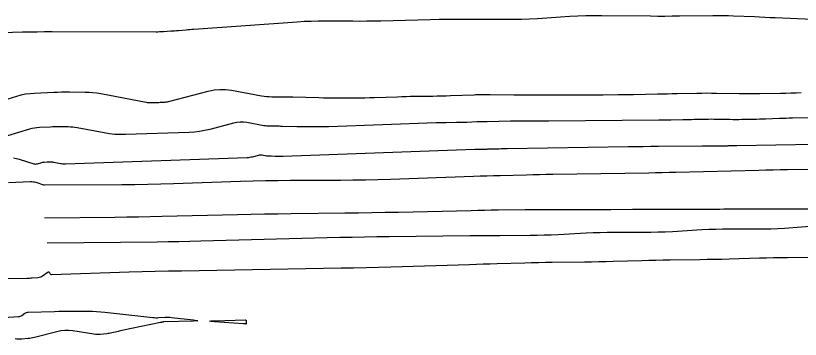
# Model space of a CAD drawing. Extents: x 1768942 to 1774819, y 723037 to 732099.
# Drawn here: x 1770007.5 to 1770093.1, y 731829.5 to 731864.8 of the extents above; entities that cross this region are included whole.
import ezdxf

# ---------------------------------------------------------------- set-up
doc = ezdxf.new("R2010")
doc.units = 0
doc.layers.add('R_Contours', color=7, linetype='Continuous')

msp = doc.modelspace()

# ---------------------------------------------------------------- linework, layer by layer
at = {"layer": 'R_Contours'}
for points in [[(1770097.715, 731864.228), (1770090.379, 731864.561), (1770089.811, 731864.586), (1770089.244, 731864.612), (1770088.676, 731864.638), (1770088.108, 731864.663), (1770085.838, 731864.764), (1770085.27, 731864.786), (1770084.702, 731864.798), (1770084.134, 731864.803), (1770083.566, 731864.798), (1770079.933, 731864.745), (1770079.138, 731864.736), (1770078.343, 731864.732), (1770077.548, 731864.733), (1770076.753, 731864.74), (1770071.463, 731864.801), (1770070.583, 731864.803), (1770069.703, 731864.787), (1770068.823, 731864.755), (1770067.944, 731864.706), (1770064.427, 731864.475), (1770063.548, 731864.425), (1770062.668, 731864.391), (1770061.788, 731864.373), (1770060.908, 731864.372), (1770056.696, 731864.401), (1770055.7, 731864.403), (1770054.705, 731864.398), (1770053.71, 731864.384), (1770052.714, 731864.362), (1770047.333, 731864.22), (1770046.571, 731864.203), (1770045.808, 731864.193), (1770045.045, 731864.188), (1770044.283, 731864.189), (1770041.232, 731864.208), (1770040.469, 731864.205), (1770039.707, 731864.187), (1770038.946, 731864.155), (1770038.184, 731864.108), (1770026.899, 731863.303), (1770026.691, 731863.287), (1770026.483, 731863.271), (1770026.276, 731863.254), (1770026.068, 731863.236), (1770025.231, 731863.16), (1770025.026, 731863.142), (1770024.821, 731863.126), (1770024.616, 731863.111), (1770024.41, 731863.098), (1770023.588, 731863.047), (1770023.383, 731863.037), (1770023.177, 731863.029), (1770022.972, 731863.024), (1770022.766, 731863.023), (1770011.441, 731863.029), (1770010.629, 731863.027), (1770009.818, 731863.02), (1770009.006, 731863.008), (1770008.194, 731862.991), (1770004.948, 731862.912)], [(1770003.757, 731854.87), (1770007.598, 731856.037), (1770008.072, 731856.165), (1770008.55, 731856.263), (1770009.035, 731856.33), (1770009.524, 731856.368), (1770011.617, 731856.462), (1770012.046, 731856.478), (1770012.475, 731856.489), (1770012.904, 731856.493), (1770013.333, 731856.492), (1770015.05, 731856.476), (1770015.478, 731856.462), (1770015.904, 731856.43), (1770016.329, 731856.378), (1770016.751, 731856.308), (1770021.698, 731855.372), (1770021.825, 731855.352), (1770021.952, 731855.338), (1770022.079, 731855.33), (1770022.208, 731855.328), (1770022.722, 731855.336), (1770022.85, 731855.339), (1770022.978, 731855.343), (1770023.107, 731855.349), (1770023.235, 731855.356), (1770023.77, 731855.389), (1770023.901, 731855.401), (1770024.032, 731855.419), (1770024.161, 731855.443), (1770024.289, 731855.473), (1770028.49, 731856.575), (1770029.119, 731856.705), (1770029.751, 731856.764), (1770030.386, 731856.753), (1770031.023, 731856.672), (1770034.291, 731856.076), (1770034.574, 731856.03), (1770034.858, 731855.998), (1770035.144, 731855.978), (1770035.431, 731855.971), (1770036.58, 731855.968), (1770036.867, 731855.966), (1770037.155, 731855.963), (1770037.442, 731855.957), (1770037.729, 731855.951), (1770040.564, 731855.874), (1770041.067, 731855.862), (1770041.57, 731855.854), (1770042.074, 731855.849), (1770042.577, 731855.847), (1770044.589, 731855.848), (1770045.092, 731855.85), (1770045.596, 731855.857), (1770046.099, 731855.868), (1770046.601, 731855.884), (1770049.13, 731855.972), (1770049.614, 731855.987), (1770050.098, 731856), (1770050.581, 731856.011), (1770051.065, 731856.018), (1770053.004, 731856.044), (1770053.486, 731856.052), (1770053.967, 731856.063), (1770054.449, 731856.076), (1770054.93, 731856.092), (1770057.532, 731856.187), (1770057.675, 731856.192), (1770057.819, 731856.197), (1770057.963, 731856.201), (1770058.106, 731856.205), (1770058.681, 731856.219), (1770058.825, 731856.222), (1770058.969, 731856.223), (1770059.112, 731856.223), (1770059.256, 731856.222), (1770061.835, 731856.185), (1770062.313, 731856.179), (1770062.791, 731856.175), (1770063.269, 731856.172), (1770063.747, 731856.17), (1770065.771, 731856.167), (1770066.268, 731856.167), (1770066.765, 731856.167), (1770067.261, 731856.168), (1770067.758, 731856.169), (1770069.943, 731856.175), (1770070.356, 731856.176), (1770070.77, 731856.178), (1770071.183, 731856.181), (1770071.596, 731856.184), (1770073.249, 731856.197), (1770073.662, 731856.201), (1770074.075, 731856.206), (1770074.488, 731856.212), (1770074.902, 731856.22), (1770077.533, 731856.271), (1770078.068, 731856.281), (1770078.604, 731856.292), (1770079.14, 731856.303), (1770079.675, 731856.315), (1770081.818, 731856.361), (1770082.353, 731856.37), (1770082.889, 731856.373), (1770083.424, 731856.371), (1770083.96, 731856.363), (1770086.433, 731856.315), (1770086.999, 731856.307), (1770087.565, 731856.304), (1770088.131, 731856.306), (1770088.697, 731856.314), (1770090.962, 731856.354), (1770091.528, 731856.365), (1770092.094, 731856.379), (1770092.66, 731856.395), (1770093.225, 731856.415)], [(1770102.997, 731853.787), (1770092.273, 731853.616), (1770091.913, 731853.609), (1770091.553, 731853.601), (1770091.193, 731853.591), (1770090.833, 731853.578), (1770089.324, 731853.524), (1770088.999, 731853.513), (1770088.674, 731853.503), (1770088.348, 731853.495), (1770088.023, 731853.489), (1770086.722, 731853.466), (1770086.397, 731853.462), (1770086.072, 731853.46), (1770085.747, 731853.462), (1770085.421, 731853.467), (1770084, 731853.494), (1770083.693, 731853.499), (1770083.385, 731853.5), (1770083.077, 731853.498), (1770082.769, 731853.493), (1770081.538, 731853.467), (1770081.231, 731853.46), (1770080.923, 731853.454), (1770080.615, 731853.447), (1770080.307, 731853.441), (1770078.971, 731853.415), (1770078.646, 731853.409), (1770078.321, 731853.404), (1770077.996, 731853.4), (1770077.67, 731853.397), (1770065.678, 731853.302), (1770065.525, 731853.301), (1770065.373, 731853.3), (1770065.221, 731853.299), (1770065.068, 731853.299), (1770064.456, 731853.297), (1770064.305, 731853.296), (1770064.154, 731853.296), (1770064.003, 731853.296), (1770063.852, 731853.296), (1770063.236, 731853.297), (1770063.09, 731853.298), (1770062.945, 731853.299), (1770062.8, 731853.3), (1770062.654, 731853.302), (1770062.073, 731853.31), (1770061.927, 731853.311), (1770061.782, 731853.311), (1770061.637, 731853.31), (1770061.491, 731853.307), (1770058.931, 731853.245), (1770058.652, 731853.237), (1770058.374, 731853.229), (1770058.096, 731853.22), (1770057.817, 731853.211), (1770056.705, 731853.17), (1770056.426, 731853.16), (1770056.148, 731853.153), (1770055.87, 731853.147), (1770055.591, 731853.142), (1770054.471, 731853.127), (1770054.191, 731853.123), (1770053.912, 731853.117), (1770053.632, 731853.109), (1770053.353, 731853.1), (1770041.642, 731852.692), (1770041.353, 731852.683), (1770041.064, 731852.677), (1770040.776, 731852.673), (1770040.487, 731852.671), (1770039.331, 731852.671), (1770039.042, 731852.672), (1770038.753, 731852.675), (1770038.464, 731852.68), (1770038.175, 731852.686), (1770036.547, 731852.73), (1770036.382, 731852.734), (1770036.217, 731852.737), (1770036.052, 731852.739), (1770035.887, 731852.74), (1770035.227, 731852.742), (1770035.062, 731852.746), (1770034.898, 731852.757), (1770034.735, 731852.776), (1770034.572, 731852.802), (1770032.696, 731853.144), (1770032.33, 731853.191), (1770031.965, 731853.198), (1770031.602, 731853.163), (1770031.241, 731853.089), (1770028.649, 731852.409), (1770028.095, 731852.28), (1770027.536, 731852.182), (1770026.972, 731852.115), (1770026.404, 731852.08), (1770019.438, 731851.837), (1770018.858, 731851.833), (1770018.28, 731851.861), (1770017.705, 731851.921), (1770017.132, 731852.013), (1770014.183, 731852.57), (1770013.942, 731852.61), (1770013.7, 731852.64), (1770013.457, 731852.658), (1770013.212, 731852.666), (1770012.233, 731852.675), (1770011.988, 731852.676), (1770011.743, 731852.674), (1770011.498, 731852.668), (1770011.254, 731852.658), (1770010.059, 731852.604), (1770009.78, 731852.583), (1770009.504, 731852.545), (1770009.231, 731852.489), (1770008.96, 731852.416), (1770006.566, 731851.688)], [(1770007.236, 731849.285), (1770007.543, 731849.232), (1770007.847, 731849.152), (1770009.459, 731848.654), (1770009.558, 731848.631), (1770009.658, 731848.623), (1770009.757, 731848.63), (1770009.857, 731848.653), (1770010.323, 731848.795), (1770010.389, 731848.813), (1770010.457, 731848.826), (1770010.525, 731848.836), (1770010.595, 731848.841), (1770010.89, 731848.855), (1770010.951, 731848.857), (1770011.011, 731848.858), (1770011.072, 731848.859), (1770011.133, 731848.859), (1770011.375, 731848.856), (1770011.436, 731848.855), (1770011.496, 731848.85), (1770011.556, 731848.843), (1770011.616, 731848.833), (1770012.345, 731848.695), (1770012.487, 731848.672), (1770012.63, 731848.657), (1770012.773, 731848.65), (1770012.916, 731848.651), (1770032.741, 731849.342), (1770032.888, 731849.351), (1770033.033, 731849.368), (1770033.178, 731849.393), (1770033.322, 731849.427), (1770033.992, 731849.603), (1770034.085, 731849.622), (1770034.179, 731849.631), (1770034.274, 731849.629), (1770034.368, 731849.617), (1770034.854, 731849.529), (1770034.896, 731849.522), (1770034.938, 731849.517), (1770034.981, 731849.514), (1770035.023, 731849.513), (1770035.194, 731849.513), (1770035.237, 731849.512), (1770035.279, 731849.512), (1770035.322, 731849.511), (1770035.365, 731849.51), (1770035.786, 731849.499), (1770035.861, 731849.497), (1770035.935, 731849.496), (1770036.01, 731849.495), (1770036.085, 731849.495), (1770036.384, 731849.495), (1770036.459, 731849.495), (1770036.533, 731849.496), (1770036.608, 731849.498), (1770036.683, 731849.5), (1770057.575, 731850.229), (1770057.651, 731850.231), (1770057.726, 731850.233), (1770057.801, 731850.235), (1770057.877, 731850.236), (1770058.179, 731850.24), (1770058.254, 731850.241), (1770058.329, 731850.243), (1770058.404, 731850.245), (1770058.479, 731850.247), (1770058.779, 731850.258), (1770058.854, 731850.261), (1770058.929, 731850.263), (1770059.004, 731850.266), (1770059.079, 731850.268), (1770060.235, 731850.296), (1770060.452, 731850.301), (1770060.67, 731850.306), (1770060.888, 731850.31), (1770061.105, 731850.313), (1770074.33, 731850.523), (1770075.154, 731850.535), (1770075.978, 731850.546), (1770076.801, 731850.555), (1770077.625, 731850.562), (1770082.398, 731850.6), (1770082.482, 731850.601), (1770082.567, 731850.602), (1770082.651, 731850.604), (1770082.736, 731850.605), (1770083.082, 731850.612), (1770083.162, 731850.613), (1770083.242, 731850.615), (1770083.322, 731850.617), (1770083.402, 731850.618), (1770083.721, 731850.625), (1770083.801, 731850.627), (1770083.881, 731850.627), (1770083.961, 731850.627), (1770084.041, 731850.626), (1770084.409, 731850.618), (1770084.494, 731850.617), (1770084.578, 731850.617), (1770084.663, 731850.617), (1770084.747, 731850.618), (1770085.085, 731850.624), (1770085.169, 731850.626), (1770085.254, 731850.628), (1770085.338, 731850.63), (1770085.422, 731850.633), (1770085.814, 731850.647), (1770085.907, 731850.651), (1770086.001, 731850.653), (1770086.094, 731850.655), (1770086.188, 731850.657), (1770107.486, 731850.997)], [(1770006.67, 731846.604), (1770009.077, 731846.705), (1770009.225, 731846.705), (1770009.372, 731846.692), (1770009.517, 731846.667), (1770009.661, 731846.629), (1770010.496, 731846.371), (1770010.507, 731846.368), (1770010.517, 731846.365), (1770010.528, 731846.362), (1770010.538, 731846.359), (1770010.58, 731846.349), (1770010.591, 731846.347), (1770010.602, 731846.345), (1770010.612, 731846.344), (1770010.623, 731846.344), (1770019.064, 731846.382), (1770020.474, 731846.394), (1770021.885, 731846.416), (1770023.295, 731846.449), (1770024.704, 731846.492), (1770032.023, 731846.743), (1770033.385, 731846.785), (1770034.747, 731846.817), (1770036.11, 731846.839), (1770037.472, 731846.851), (1770042.924, 731846.879), (1770044.286, 731846.891), (1770045.649, 731846.913), (1770047.011, 731846.945), (1770048.373, 731846.987), (1770057.456, 731847.303), (1770058.175, 731847.327), (1770058.895, 731847.349), (1770059.615, 731847.369), (1770060.335, 731847.387), (1770063.215, 731847.456), (1770063.935, 731847.472), (1770064.656, 731847.488), (1770065.376, 731847.501), (1770066.096, 731847.513), (1770076.588, 731847.681), (1770077.32, 731847.694), (1770078.052, 731847.708), (1770078.783, 731847.723), (1770079.515, 731847.741), (1770088.588, 731847.961), (1770089.368, 731847.98), (1770090.148, 731847.996), (1770090.929, 731848.011), (1770091.709, 731848.025), (1770101.012, 731848.175)], [(1770010.607, 731842.748), (1770018.307, 731842.837), (1770019.59, 731842.854), (1770020.873, 731842.875), (1770022.157, 731842.9), (1770023.44, 731842.928), (1770031.693, 731843.124), (1770033.158, 731843.157), (1770034.622, 731843.185), (1770036.087, 731843.208), (1770037.552, 731843.226), (1770043.411, 731843.29), (1770044.876, 731843.308), (1770046.34, 731843.33), (1770047.805, 731843.357), (1770049.27, 731843.389), (1770057.177, 731843.572), (1770057.913, 731843.587), (1770058.649, 731843.601), (1770059.386, 731843.611), (1770060.123, 731843.62), (1770063.069, 731843.648), (1770063.805, 731843.654), (1770064.542, 731843.659), (1770065.279, 731843.662), (1770066.015, 731843.664), (1770070.079, 731843.669), (1770070.669, 731843.67), (1770071.26, 731843.672), (1770071.85, 731843.676), (1770072.44, 731843.68), (1770074.802, 731843.701), (1770075.392, 731843.706), (1770075.982, 731843.709), (1770076.572, 731843.711), (1770077.163, 731843.712), (1770082.994, 731843.714), (1770083.437, 731843.715), (1770083.88, 731843.717), (1770084.322, 731843.719), (1770084.765, 731843.722), (1770086.536, 731843.736), (1770086.978, 731843.739), (1770087.421, 731843.741), (1770087.864, 731843.743), (1770088.306, 731843.743), (1770095.921, 731843.74)], [(1770095.113, 731841.871), (1770091.401, 731841.606), (1770090.65, 731841.559), (1770089.899, 731841.527), (1770089.147, 731841.509), (1770088.394, 731841.505), (1770085.383, 731841.519), (1770084.631, 731841.516), (1770083.879, 731841.502), (1770083.127, 731841.475), (1770082.375, 731841.437), (1770079.158, 731841.246), (1770078.371, 731841.206), (1770077.584, 731841.176), (1770076.797, 731841.158), (1770076.009, 731841.152), (1770072.803, 731841.149), (1770072.039, 731841.144), (1770071.276, 731841.129), (1770070.512, 731841.104), (1770069.749, 731841.069), (1770066.697, 731840.911), (1770065.933, 731840.876), (1770065.17, 731840.85), (1770064.406, 731840.833), (1770063.642, 731840.825), (1770060.299, 731840.811), (1770059.488, 731840.806), (1770058.676, 731840.801), (1770057.864, 731840.794), (1770057.052, 731840.786), (1770048.239, 731840.693), (1770046.895, 731840.676), (1770045.551, 731840.654), (1770044.207, 731840.626), (1770042.863, 731840.594), (1770027.668, 731840.196), (1770026.479, 731840.168), (1770025.29, 731840.144), (1770024.101, 731840.126), (1770022.912, 731840.113), (1770010.896, 731840.005)], [(1770094.817, 731838.447), (1770091.73, 731838.406), (1770090.958, 731838.394), (1770090.187, 731838.38), (1770089.415, 731838.362), (1770088.644, 731838.342), (1770085.333, 731838.249), (1770084.536, 731838.228), (1770083.739, 731838.21), (1770082.942, 731838.195), (1770082.145, 731838.183), (1770078.923, 731838.141), (1770078.143, 731838.129), (1770077.362, 731838.114), (1770076.582, 731838.097), (1770075.802, 731838.077), (1770072.681, 731837.989), (1770071.901, 731837.969), (1770071.121, 731837.951), (1770070.34, 731837.937), (1770069.56, 731837.925), (1770066.046, 731837.881), (1770065.292, 731837.87), (1770064.538, 731837.856), (1770063.784, 731837.839), (1770063.03, 731837.819), (1770060.014, 731837.735), (1770059.26, 731837.714), (1770058.506, 731837.692), (1770057.752, 731837.67), (1770056.998, 731837.647), (1770048.411, 731837.38), (1770047.059, 731837.341), (1770045.708, 731837.306), (1770044.357, 731837.276), (1770043.005, 731837.251), (1770025.565, 731836.957), (1770024.137, 731836.93), (1770022.71, 731836.898), (1770021.283, 731836.861), (1770019.857, 731836.818), (1770011.392, 731836.551), (1770011.347, 731836.555), (1770011.308, 731836.57), (1770011.274, 731836.595), (1770011.246, 731836.631), (1770011.147, 731836.796), (1770011.121, 731836.828), (1770011.09, 731836.844), (1770011.056, 731836.842), (1770011.019, 731836.823), (1770010.405, 731836.395), (1770010.287, 731836.324), (1770010.162, 731836.27), (1770010.031, 731836.234), (1770009.894, 731836.215), (1770009.282, 731836.173), (1770009.133, 731836.164), (1770008.984, 731836.157), (1770008.835, 731836.153), (1770008.686, 731836.15), (1769994.023, 731836.041)], [(1770003.565, 731831.695), (1770007.78, 731831.985), (1770007.878, 731831.999), (1770007.972, 731832.024), (1770008.061, 731832.063), (1770008.145, 731832.114), (1770008.474, 731832.343), (1770008.559, 731832.394), (1770008.648, 731832.431), (1770008.741, 731832.455), (1770008.839, 731832.464), (1770011.705, 731832.552), (1770012.165, 731832.564), (1770012.624, 731832.573), (1770013.084, 731832.578), (1770013.544, 731832.579), (1770015.383, 731832.577), (1770015.843, 731832.571), (1770016.302, 731832.551), (1770016.76, 731832.519), (1770017.217, 731832.474), (1770022.429, 731831.889), (1770022.598, 731831.874), (1770022.768, 731831.866), (1770022.938, 731831.865), (1770023.108, 731831.871), (1770023.788, 731831.909), (1770023.957, 731831.915), (1770024.127, 731831.913), (1770024.297, 731831.905), (1770024.466, 731831.89), (1770026.878, 731831.621), (1770027.222, 731831.574), (1770027.336, 731831.537), (1770027.219, 731831.51), (1770026.873, 731831.491), (1770023.634, 731831.397), (1770023.605, 731831.396), (1770023.576, 731831.393), (1770023.547, 731831.39), (1770023.517, 731831.386), (1770023.401, 731831.368), (1770023.372, 731831.363), (1770023.343, 731831.358), (1770023.315, 731831.352), (1770023.286, 731831.346), (1770019.055, 731830.457), (1770018.917, 731830.428), (1770018.78, 731830.397), (1770018.643, 731830.366), (1770018.506, 731830.333), (1770017.96, 731830.202), (1770017.823, 731830.172), (1770017.685, 731830.146), (1770017.546, 731830.125), (1770017.407, 731830.109), (1770016.676, 731830.037), (1770016.507, 731830.026), (1770016.339, 731830.026), (1770016.172, 731830.036), (1770016.004, 731830.057), (1770013.699, 731830.422), (1770013.26, 731830.469), (1770012.824, 731830.471), (1770012.389, 731830.428), (1770011.957, 731830.339), (1770009.509, 731829.708), (1770009.338, 731829.668), (1770009.167, 731829.634), (1770008.994, 731829.607), (1770008.82, 731829.587), (1770008.122, 731829.52), (1770007.948, 731829.509), (1770007.774, 731829.509), (1770007.6, 731829.519), (1770007.427, 731829.541)]]:
    msp.add_lwpolyline(points, dxfattribs=at)
msp.add_lwpolyline([(1770032.588, 731831.609), (1770032.621, 731831.589), (1770032.639, 731831.554), (1770032.642, 731831.504), (1770032.61, 731831.185), (1770032.608, 731831.176), (1770032.604, 731831.171), (1770032.597, 731831.17), (1770032.588, 731831.173), (1770032.549, 731831.192), (1770032.539, 731831.196), (1770032.528, 731831.198), (1770032.518, 731831.199), (1770032.507, 731831.199), (1770032.406, 731831.189), (1770032.385, 731831.187), (1770032.365, 731831.186), (1770032.344, 731831.187), (1770032.324, 731831.188), (1770029.162, 731831.428), (1770028.762, 731831.465), (1770028.629, 731831.496), (1770028.763, 731831.519), (1770029.165, 731831.535), (1770032.538, 731831.615)], close=True, dxfattribs=at)

doc.saveas('drawing.dxf')
